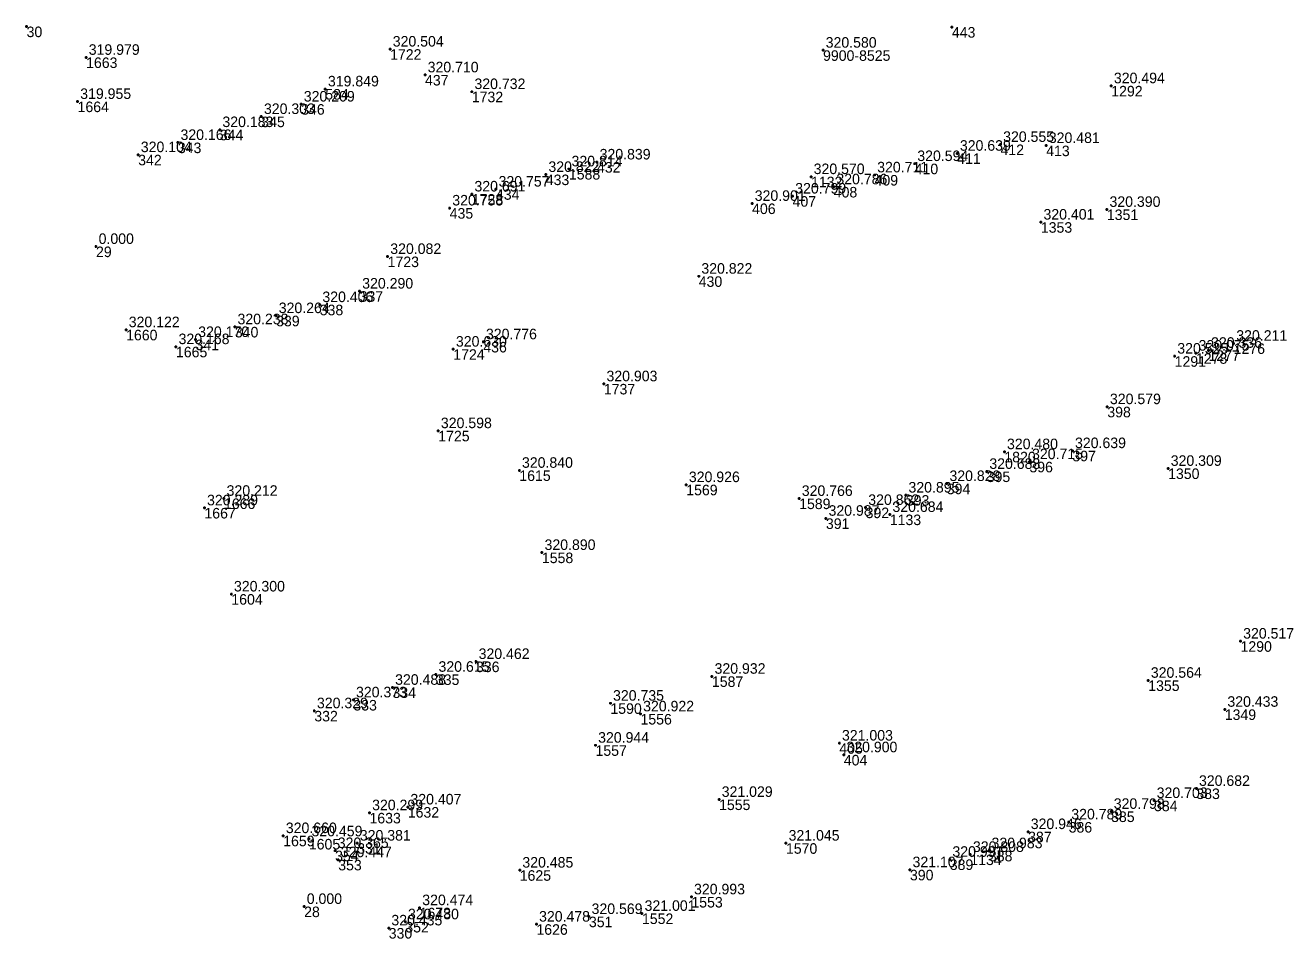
# Model space of a CAD drawing. Extents: x -829398 to -819400, y -1074439 to -1067977.
# Drawn here: x -820901.9 to -820758, y -1070592.6 to -1070488.5 of the extents above; entities that cross this region are included whole.
import ezdxf

# ---------------------------------------------------------------- set-up
doc = ezdxf.new("R2010")
doc.units = 0
for name, color, linetype in [('Vrstva 60', 7, 'Continuous'), ('Vrstva 61', 7, 'Continuous'), ('Čísla bodů_doměření_2012', 7, 'Continuous')]:
    doc.layers.add(name, color=color, linetype=linetype)

# ---------------------------------------------------------------- blocks, each defined once
blk = doc.blocks.new('BOD')
at = {"layer": 'Čísla bodů_doměření_2012'}
for p, q in [((-0.15, 0), (0.15, 0)), ((0, -0.15), (0, 0.15))]:
    blk.add_line(p, q, dxfattribs=at)

msp = doc.modelspace()

# ---------------------------------------------------------------- block references
at = {"layer": 'Vrstva 60'}
for p in [(-820901.78, -1070488.65), (-820796.426, -1070488.704), (-820796.426, -1070488.704), (-820860.392, -1070491.226), (-820860.392, -1070491.226), (-820811.098, -1070491.352), (-820895.007, -1070492.165), (-820895.007, -1070492.165), (-820856.417, -1070494.16), (-820856.417, -1070494.16), (-820867.772, -1070495.762), (-820867.772, -1070495.762), (-820778.281, -1070495.403), (-820778.281, -1070495.403), (-820895.976, -1070497.194), (-820895.976, -1070497.194), (-820851.089, -1070496.065), (-820851.089, -1070496.065), (-820870.521, -1070497.488), (-820870.521, -1070497.488), (-820875.057, -1070498.906), (-820875.057, -1070498.906), (-820879.787, -1070500.397), (-820879.787, -1070500.397), (-820884.558, -1070501.866), (-820884.558, -1070501.866), (-820795.818, -1070503.092), (-820795.818, -1070503.092), (-820790.892, -1070502.086), (-820790.892, -1070502.086), (-820785.691, -1070502.211), (-820785.691, -1070502.211), (-820889.074, -1070503.254), (-820889.074, -1070503.254), (-820836.836, -1070504.087), (-820836.836, -1070504.087), (-820800.667, -1070504.267), (-820800.667, -1070504.267), (-820842.667, -1070505.509), (-820842.667, -1070505.509), (-820840.034, -1070504.873), (-820840.034, -1070504.873), (-820812.467, -1070505.753), (-820812.467, -1070505.753), (-820805.234, -1070505.558), (-820805.234, -1070505.558), (-820848.342, -1070507.178), (-820848.342, -1070507.178), (-820809.88, -1070506.916), (-820809.88, -1070506.916), (-820851.09, -1070507.733), (-820851.09, -1070507.733), (-820819.178, -1070508.804), (-820819.178, -1070508.804), (-820814.565, -1070507.967), (-820814.565, -1070507.967), (-820853.612, -1070509.329), (-820853.612, -1070509.329), (-820778.782, -1070509.487), (-820778.782, -1070509.487), (-820786.298, -1070510.933), (-820786.298, -1070510.933), (-820893.88, -1070513.71), (-820860.673, -1070514.852), (-820860.673, -1070514.852), (-820825.253, -1070517.1), (-820825.253, -1070517.1), (-820863.867, -1070518.795), (-820863.867, -1070518.795), (-820868.404, -1070520.335), (-820868.404, -1070520.335), (-820873.371, -1070521.591), (-820873.371, -1070521.591), (-820890.451, -1070523.194), (-820890.451, -1070523.194), (-820878.065, -1070522.86), (-820878.065, -1070522.86), (-820882.541, -1070524.313), (-820882.541, -1070524.313), (-820849.779, -1070524.572), (-820849.779, -1070524.572), (-820884.777, -1070525.125), (-820884.777, -1070525.125), (-820853.199, -1070525.411), (-820853.199, -1070525.411), (-820768.64, -1070525.863), (-820768.64, -1070525.863), (-820767.215, -1070525.542), (-820767.215, -1070525.542), (-820764.348, -1070524.738), (-820764.348, -1070524.738), (-820771.064, -1070526.201), (-820771.064, -1070526.201), (-820836.056, -1070529.354), (-820836.056, -1070529.354), (-820778.732, -1070531.964), (-820778.732, -1070531.964), (-820854.909, -1070534.698), (-820854.909, -1070534.698), (-820790.453, -1070537.093), (-820790.453, -1070537.093), (-820782.709, -1070536.972), (-820782.709, -1070536.972), (-820787.602, -1070538.23), (-820787.602, -1070538.23), (-820771.81, -1070538.991), (-820771.81, -1070538.991), (-820845.678, -1070539.213), (-820845.678, -1070539.213), (-820792.464, -1070539.338), (-820792.464, -1070539.338), (-820826.674, -1070540.844), (-820826.674, -1070540.844), (-820797.007, -1070540.72), (-820797.007, -1070540.72), (-820879.308, -1070542.403), (-820879.308, -1070542.403), (-820813.819, -1070542.418), (-820813.819, -1070542.418), (-820801.669, -1070542.031), (-820801.669, -1070542.031), (-820881.535, -1070543.488), (-820881.535, -1070543.488), (-820810.771, -1070544.677), (-820810.771, -1070544.677), (-820806.25, -1070543.446), (-820806.25, -1070543.446), (-820803.495, -1070544.242), (-820803.495, -1070544.242), (-820843.108, -1070548.574), (-820843.108, -1070548.574), (-820878.469, -1070553.304), (-820878.469, -1070553.304), (-820763.565, -1070558.671), (-820763.565, -1070558.671), (-820850.613, -1070560.992), (-820850.613, -1070560.992), (-820855.18, -1070562.452), (-820855.18, -1070562.452), (-820823.75, -1070562.675), (-820823.75, -1070562.675), (-820774.074, -1070563.136), (-820774.074, -1070563.136), (-820860.121, -1070563.934), (-820860.121, -1070563.934), (-820864.575, -1070565.363), (-820864.575, -1070565.363), (-820835.309, -1070565.745), (-820835.309, -1070565.745), (-820765.359, -1070566.44), (-820765.359, -1070566.44), (-820869.021, -1070566.605), (-820869.021, -1070566.605), (-820831.883, -1070566.961), (-820831.883, -1070566.961), (-820837.006, -1070570.53), (-820837.006, -1070570.53), (-820809.243, -1070570.287), (-820809.243, -1070570.287), (-820808.736, -1070571.619), (-820808.736, -1070571.619), (-820768.594, -1070575.45), (-820768.594, -1070575.45), (-820858.379, -1070577.566), (-820858.379, -1070577.566), (-820822.937, -1070576.704), (-820822.937, -1070576.704), (-820773.411, -1070576.833), (-820773.411, -1070576.833), (-820862.74, -1070578.225), (-820862.74, -1070578.225), (-820783.133, -1070579.268), (-820783.133, -1070579.268), (-820778.299, -1070578.069), (-820778.299, -1070578.069), (-820872.563, -1070580.83), (-820872.563, -1070580.83), (-820787.75, -1070580.371), (-820787.75, -1070580.371), (-820869.644, -1070581.195), (-820869.644, -1070581.195), (-820864.138, -1070581.679), (-820864.138, -1070581.679), (-820815.32, -1070581.685), (-820815.32, -1070581.685), (-820866.655, -1070582.532), (-820866.655, -1070582.532), (-820866.3, -1070583.576), (-820866.3, -1070583.576), (-820796.669, -1070583.529), (-820796.669, -1070583.529), (-820794.333, -1070582.971), (-820794.333, -1070582.971), (-820792.211, -1070582.553), (-820792.211, -1070582.553), (-820845.634, -1070584.76), (-820845.634, -1070584.76), (-820801.204, -1070584.713), (-820801.204, -1070584.713), (-820826.087, -1070587.807), (-820826.087, -1070587.807), (-820870.18, -1070588.9), (-820857.031, -1070589.041), (-820857.031, -1070589.041), (-820858.658, -1070590.65), (-820858.658, -1070590.65), (-820843.732, -1070590.913), (-820843.732, -1070590.913), (-820837.753, -1070590.048), (-820837.753, -1070590.048), (-820831.716, -1070589.688), (-820831.716, -1070589.688), (-820860.548, -1070591.346), (-820860.548, -1070591.346)]:
    msp.add_blockref('BOD', p, dxfattribs=at)

# ---------------------------------------------------------------- texts
for s, p in [('30', (-820901.78, -1070489.85)), ('443', (-820796.426, -1070489.904)), ('443', (-820796.426, -1070489.904)), ('1722', (-820860.392, -1070492.426)), ('9900-8525', (-820811.098, -1070492.552)), ('1663', (-820895.007, -1070493.365)), ('437', (-820856.417, -1070495.36)), ('437', (-820856.417, -1070495.36)), ('584', (-820867.772, -1070496.962)), ('584', (-820867.772, -1070496.962)), ('1292', (-820778.281, -1070496.603)), ('1664', (-820895.976, -1070498.394)), ('1732', (-820851.089, -1070497.265)), ('346', (-820870.521, -1070498.688)), ('346', (-820870.521, -1070498.688)), ('345', (-820875.057, -1070500.106)), ('345', (-820875.057, -1070500.106)), ('344', (-820879.787, -1070501.597)), ('344', (-820879.787, -1070501.597)), ('343', (-820884.558, -1070503.066)), ('343', (-820884.558, -1070503.066)), ('412', (-820790.892, -1070503.286)), ('412', (-820790.892, -1070503.286)), ('413', (-820785.691, -1070503.411)), ('413', (-820785.691, -1070503.411)), ('342', (-820889.074, -1070504.454)), ('342', (-820889.074, -1070504.454)), ('432', (-820836.836, -1070505.287)), ('432', (-820836.836, -1070505.287)), ('410', (-820800.667, -1070505.467)), ('410', (-820800.667, -1070505.467)), ('411', (-820795.818, -1070504.292)), ('411', (-820795.818, -1070504.292)), ('433', (-820842.667, -1070506.709)), ('433', (-820842.667, -1070506.709)), ('1588', (-820840.034, -1070506.073)), ('1132', (-820812.467, -1070506.953)), ('409', (-820805.234, -1070506.758)), ('409', (-820805.234, -1070506.758)), ('434', (-820848.342, -1070508.378)), ('434', (-820848.342, -1070508.378)), ('408', (-820809.88, -1070508.116)), ('408', (-820809.88, -1070508.116)), ('1728', (-820851.09, -1070508.933)), ('407', (-820814.565, -1070509.167)), ('407', (-820814.565, -1070509.167)), ('435', (-820853.612, -1070510.529)), ('435', (-820853.612, -1070510.529)), ('406', (-820819.178, -1070510.004)), ('406', (-820819.178, -1070510.004)), ('1351', (-820778.782, -1070510.687)), ('1353', (-820786.298, -1070512.133)), ('29', (-820893.88, -1070514.91)), ('1723', (-820860.673, -1070516.052)), ('430', (-820825.253, -1070518.3)), ('430', (-820825.253, -1070518.3)), ('337', (-820863.867, -1070519.995)), ('337', (-820863.867, -1070519.995)), ('339', (-820873.371, -1070522.791)), ('339', (-820873.371, -1070522.791)), ('338', (-820868.404, -1070521.535)), ('338', (-820868.404, -1070521.535)), ('340', (-820878.065, -1070524.06)), ('340', (-820878.065, -1070524.06)), ('1660', (-820890.451, -1070524.394)), ('341', (-820882.541, -1070525.513)), ('341', (-820882.541, -1070525.513)), ('1665', (-820884.777, -1070526.325)), ('1724', (-820853.199, -1070526.611)), ('436', (-820849.779, -1070525.772)), ('436', (-820849.779, -1070525.772)), ('1278', (-820768.64, -1070527.063)), ('1277', (-820767.215, -1070526.742)), ('1276', (-820764.348, -1070525.938)), ('1291', (-820771.064, -1070527.401)), ('1737', (-820836.056, -1070530.554)), ('398', (-820778.732, -1070533.164)), ('398', (-820778.732, -1070533.164)), ('1725', (-820854.909, -1070535.898)), ('1820', (-820790.453, -1070538.293)), ('397', (-820782.709, -1070538.172)), ('397', (-820782.709, -1070538.172)), ('396', (-820787.602, -1070539.43)), ('396', (-820787.602, -1070539.43)), ('1615', (-820845.678, -1070540.413)), ('395', (-820792.464, -1070540.538)), ('395', (-820792.464, -1070540.538)), ('1350', (-820771.81, -1070540.191)), ('1569', (-820826.674, -1070542.044)), ('394', (-820797.007, -1070541.92)), ('394', (-820797.007, -1070541.92)), ('1666', (-820879.308, -1070543.603)), ('1589', (-820813.819, -1070543.618)), ('393', (-820801.669, -1070543.231)), ('393', (-820801.669, -1070543.231)), ('1667', (-820881.535, -1070544.688)), ('391', (-820810.771, -1070545.877)), ('391', (-820810.771, -1070545.877)), ('392', (-820806.25, -1070544.646)), ('392', (-820806.25, -1070544.646)), ('1133', (-820803.495, -1070545.442)), ('1558', (-820843.108, -1070549.774)), ('1604', (-820878.469, -1070554.504)), ('1290', (-820763.565, -1070559.871)), ('336', (-820850.613, -1070562.192)), ('336', (-820850.613, -1070562.192)), ('335', (-820855.18, -1070563.652)), ('335', (-820855.18, -1070563.652)), ('1587', (-820823.75, -1070563.875)), ('1355', (-820774.074, -1070564.336)), ('334', (-820860.121, -1070565.134)), ('334', (-820860.121, -1070565.134)), ('333', (-820864.575, -1070566.563)), ('333', (-820864.575, -1070566.563)), ('1590', (-820835.309, -1070566.945)), ('332', (-820869.021, -1070567.805)), ('332', (-820869.021, -1070567.805)), ('1556', (-820831.883, -1070568.161)), ('1349', (-820765.359, -1070567.64)), ('1557', (-820837.006, -1070571.73)), ('405', (-820809.243, -1070571.487)), ('405', (-820809.243, -1070571.487)), ('404', (-820808.736, -1070572.819)), ('404', (-820808.736, -1070572.819)), ('383', (-820768.594, -1070576.65)), ('383', (-820768.594, -1070576.65)), ('1632', (-820858.379, -1070578.766)), ('1555', (-820822.937, -1070577.904)), ('384', (-820773.411, -1070578.033)), ('384', (-820773.411, -1070578.033)), ('1633', (-820862.74, -1070579.425)), ('385', (-820778.299, -1070579.269)), ('385', (-820778.299, -1070579.269)), ('387', (-820787.75, -1070581.571)), ('387', (-820787.75, -1070581.571)), ('386', (-820783.133, -1070580.468)), ('386', (-820783.133, -1070580.468)), ('1659', (-820872.563, -1070582.03)), ('1605', (-820869.644, -1070582.395)), ('331', (-820864.138, -1070582.879)), ('331', (-820864.138, -1070582.879)), ('1570', (-820815.32, -1070582.885)), ('354', (-820866.655, -1070583.732)), ('354', (-820866.655, -1070583.732)), ('353', (-820866.3, -1070584.776)), ('353', (-820866.3, -1070584.776)), ('389', (-820796.669, -1070584.729)), ('389', (-820796.669, -1070584.729)), ('1134', (-820794.333, -1070584.171)), ('388', (-820792.211, -1070583.753)), ('388', (-820792.211, -1070583.753)), ('1625', (-820845.634, -1070585.96)), ('390', (-820801.204, -1070585.913)), ('390', (-820801.204, -1070585.913)), ('1553', (-820826.087, -1070589.007)), ('28', (-820870.18, -1070590.1)), ('1673', (-820857.031, -1070590.241)), ('352', (-820858.658, -1070591.85)), ('352', (-820858.658, -1070591.85)), ('351', (-820837.753, -1070591.248)), ('351', (-820837.753, -1070591.248)), ('1552', (-820831.716, -1070590.888)), ('330', (-820860.548, -1070592.546)), ('330', (-820860.548, -1070592.546)), ('1626', (-820843.732, -1070592.113))]:
    msp.add_text(s, height=1.2, dxfattribs=at).set_placement(p)
at = {"layer": 'Vrstva 61'}
for s, p in [('320.504', (-820860.092, -1070490.926)), ('320.580', (-820810.798, -1070491.052)), ('319.979', (-820894.707, -1070491.865)), ('320.710', (-820856.117, -1070493.86)), ('319.849', (-820867.472, -1070495.462)), ('320.494', (-820777.981, -1070495.103)), ('319.955', (-820895.676, -1070496.894)), ('320.732', (-820850.789, -1070495.765)), ('320.209', (-820870.221, -1070497.188)), ('320.303', (-820874.757, -1070498.606)), ('320.183', (-820879.487, -1070500.097)), ('320.166', (-820884.258, -1070501.566)), ('320.555', (-820790.592, -1070501.786)), ('320.481', (-820785.391, -1070501.911)), ('320.104', (-820888.774, -1070502.954)), ('320.839', (-820836.536, -1070503.787)), ('320.594', (-820800.367, -1070503.967)), ('320.639', (-820795.518, -1070502.792)), ('320.822', (-820842.367, -1070505.209)), ('320.814', (-820839.734, -1070504.573)), ('320.570', (-820812.167, -1070505.453)), ('320.711', (-820804.934, -1070505.258)), ('320.757', (-820848.042, -1070506.878)), ('320.786', (-820809.58, -1070506.616)), ('320.691', (-820850.79, -1070507.433)), ('320.799', (-820814.265, -1070507.667)), ('320.758', (-820853.312, -1070509.029)), ('320.901', (-820818.878, -1070508.504)), ('320.390', (-820778.482, -1070509.187)), ('320.401', (-820785.998, -1070510.633)), ('0.000', (-820893.58, -1070513.41)), ('320.082', (-820860.373, -1070514.552)), ('320.822', (-820824.953, -1070516.8)), ('320.290', (-820863.567, -1070518.495)), ('320.264', (-820873.071, -1070521.291)), ('320.406', (-820868.104, -1070520.035)), ('320.238', (-820877.765, -1070522.56)), ('320.122', (-820890.151, -1070522.894)), ('320.170', (-820882.241, -1070524.013)), ('320.776', (-820849.479, -1070524.272)), ('320.168', (-820884.477, -1070524.825)), ('320.630', (-820852.899, -1070525.111)), ('320.075', (-820768.34, -1070525.563)), ('320.336', (-820766.915, -1070525.242)), ('320.211', (-820764.048, -1070524.438)), ('320.525', (-820770.764, -1070525.901)), ('320.903', (-820835.756, -1070529.054)), ('320.579', (-820778.432, -1070531.664)), ('320.598', (-820854.609, -1070534.398)), ('320.480', (-820790.153, -1070536.793)), ('320.639', (-820782.409, -1070536.672)), ('320.715', (-820787.302, -1070537.93)), ('320.309', (-820771.51, -1070538.691)), ('320.840', (-820845.378, -1070538.913)), ('320.688', (-820792.164, -1070539.038)), ('320.926', (-820826.374, -1070540.544)), ('320.828', (-820796.707, -1070540.42)), ('320.212', (-820879.008, -1070542.103)), ('320.766', (-820813.519, -1070542.118)), ('320.895', (-820801.369, -1070541.731)), ('320.289', (-820881.235, -1070543.188)), ('320.987', (-820810.471, -1070544.377)), ('320.862', (-820805.95, -1070543.146)), ('320.684', (-820803.195, -1070543.942)), ('320.890', (-820842.808, -1070548.274)), ('320.300', (-820878.169, -1070553.004)), ('320.517', (-820763.265, -1070558.371)), ('320.462', (-820850.313, -1070560.692)), ('320.615', (-820854.88, -1070562.152)), ('320.932', (-820823.45, -1070562.375)), ('320.564', (-820773.774, -1070562.836)), ('320.488', (-820859.821, -1070563.634)), ('320.373', (-820864.275, -1070565.063)), ('320.735', (-820835.009, -1070565.445)), ('320.329', (-820868.721, -1070566.305)), ('320.922', (-820831.583, -1070566.661)), ('320.433', (-820765.059, -1070566.14)), ('320.944', (-820836.706, -1070570.23)), ('321.003', (-820808.943, -1070569.987)), ('320.900', (-820808.436, -1070571.319)), ('320.682', (-820768.294, -1070575.15)), ('320.407', (-820858.079, -1070577.266)), ('321.029', (-820822.637, -1070576.404)), ('320.703', (-820773.111, -1070576.533)), ('320.299', (-820862.44, -1070577.925)), ('320.789', (-820782.833, -1070578.968)), ('320.798', (-820777.999, -1070577.769)), ('320.946', (-820787.45, -1070580.071)), ('320.660', (-820872.263, -1070580.53)), ('320.459', (-820869.344, -1070580.895)), ('320.381', (-820863.838, -1070581.379)), ('321.045', (-820815.02, -1070581.385)), ('320.365', (-820866.355, -1070582.232)), ('320.447', (-820866, -1070583.276)), ('320.991', (-820796.369, -1070583.229)), ('320.808', (-820794.033, -1070582.671)), ('320.983', (-820791.911, -1070582.253)), ('320.485', (-820845.334, -1070584.46)), ('321.107', (-820800.904, -1070584.413)), ('320.993', (-820825.787, -1070587.507)), ('0.000', (-820869.88, -1070588.6)), ('320.474', (-820856.731, -1070588.741)), ('320.480', (-820858.358, -1070590.35)), ('320.569', (-820837.453, -1070589.748)), ('321.001', (-820831.416, -1070589.388)), ('320.435', (-820860.248, -1070591.046)), ('320.478', (-820843.432, -1070590.613))]:
    msp.add_text(s, height=1.2, dxfattribs=at).set_placement(p)

doc.saveas('drawing.dxf')
